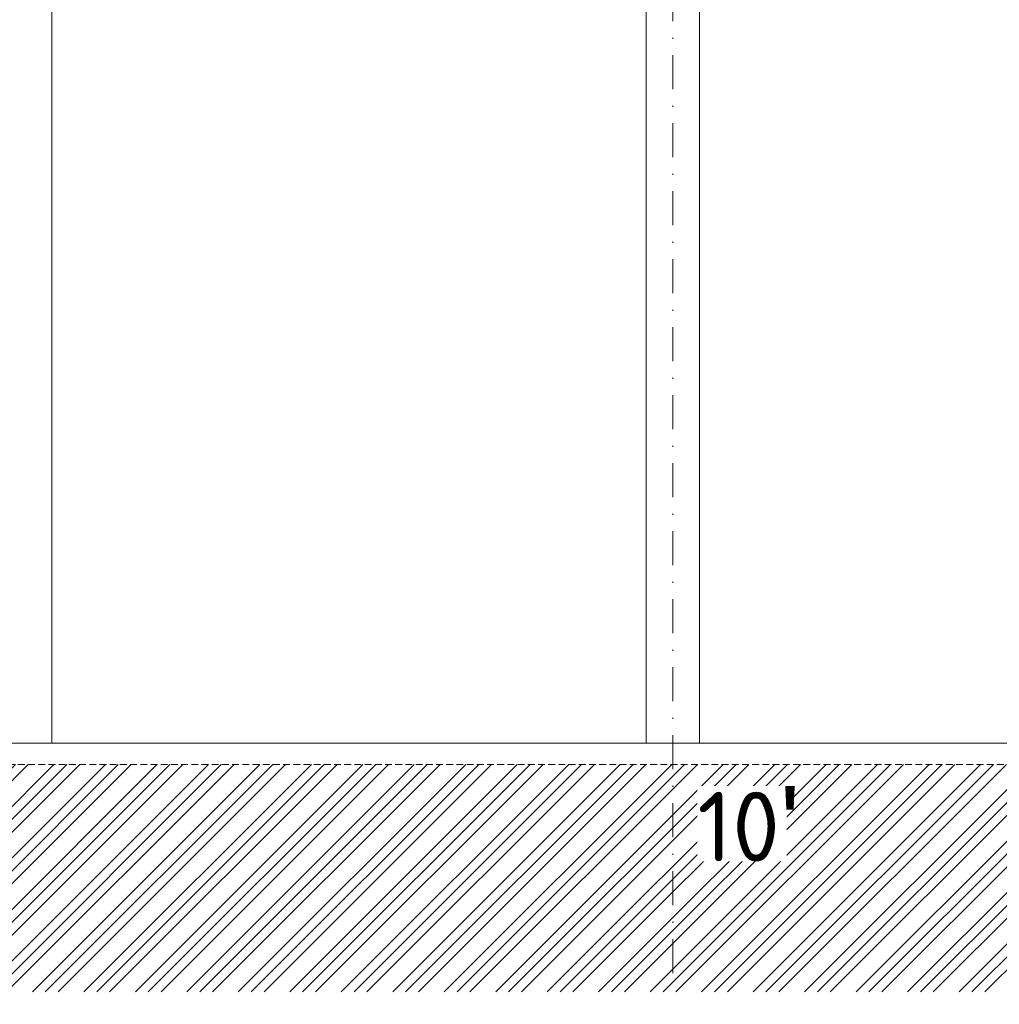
# Model space of a CAD drawing. Header units: millimetres. Extents: x -916886 to 3713765, y -2985421 to 1675785.
# Tile 148 of 656: x 96450 to 105600, y -71730 to -62535. Entities that reach past the tile are written whole.
import ezdxf

# ---------------------------------------------------------------- set-up
doc = ezdxf.new("R2010")
doc.units = ezdxf.units.MM
for name, pattern in [('CENTERX2', [101.6, 63.5, -12.7, 12.7, -12.7]), ('DASHDOT', [25.4, 12.7, -6.35, 0, -6.35]), ('HIDDEN', [9.525, 6.35, -3.175])]:
    doc.linetypes.add(name, pattern=pattern)
for name, color, linetype, lineweight in [('A99_N_txt-popis-200', 240, 'Continuous', 5), ('A99_S_kce-pohl', 7, 'Continuous', 5), ('A99_S_kce-rez-sil', 7, 'Continuous', 15), ('A99_S_osy', 1, 'CENTERX2', 5), ('A99_S_sraf', 252, 'Continuous', 9)]:
    doc.layers.add(name, color=color, linetype=linetype, lineweight=lineweight)
doc.styles.add('ad_popis 100', font='isocpeur.ttf', dxfattribs={"height": 200})

msp = doc.modelspace()

# ---------------------------------------------------------------- hatches: boundary and pattern name
at = {"layer": 'A99_S_sraf', "linetype": 'Continuous', "lineweight": 0}
h = msp.add_hatch(dxfattribs=at)
h.set_pattern_fill('ZEM_PUVODNI', color=256, scale=85, angle=180)
h.set_pattern_definition([(225, (0, -24655.14), (240.4163, -240.4163), []), (225, (-120.2, -24655.14), (240.4163, -240.4163), []), (225, (-240.4, -24655.14), (240.4163, -240.4163), [])])
h.paths.add_polyline_path([(5750, -69490.2), (-646.9, -69690.1), (-4963.8, -69690.1), (-4963.8, -71615.1), (155112.5, -71615.1), (155106.2, -69631.5), (150800, -69440.1), (150800, -69490.1)])

# ---------------------------------------------------------------- linework, layer by layer
at = {"layer": 'A99_S_kce-pohl', "linetype": 'Continuous'}
for p, q in [((102300, -69290.1), (102300, -57267)), ((102800, -69290.1), (102800, -57267)), ((96750, -69290.1), (96750, -58170.1))]:
    msp.add_line(p, q, dxfattribs=at)
at = {"layer": 'A99_S_kce-rez-sil', "linetype": 'Continuous'}
msp.add_line((5450, -69290.1), (150800, -69290.1), dxfattribs=at)
at = {"layer": 'A99_S_kce-rez-sil', "color": 7, "linetype": 'HIDDEN', "lineweight": 5, "ltscale": 10}
msp.add_line((5756.2, -69490), (150800, -69490.1), dxfattribs=at)
at = {"layer": 'A99_S_osy', "linetype": 'DASHDOT', "lineweight": 5, "ltscale": 25}
msp.add_line((102550, -53340.1), (102550, -71730.1), dxfattribs=at)

# ---------------------------------------------------------------- next in the draw order: texts
at = {"layer": 'A99_N_txt-popis-200', "color": 1, "lineweight": 0, "insert": (102780, -69691.6), "char_height": 650, "attachment_point": 1, "style": 'ad_popis 100', "bg_fill": 3, "box_fill_scale": 1, "bg_fill_color": 256, "bg_fill_transparency": 0}
msp.add_mtext_dynamic_manual_height_columns("10{\\fArial|b0|i0|c238|p34;\\H1.08333x;'}", width=832.5, gutter_width=1000, heights=[0], dxfattribs=at)

doc.saveas('drawing.dxf')
